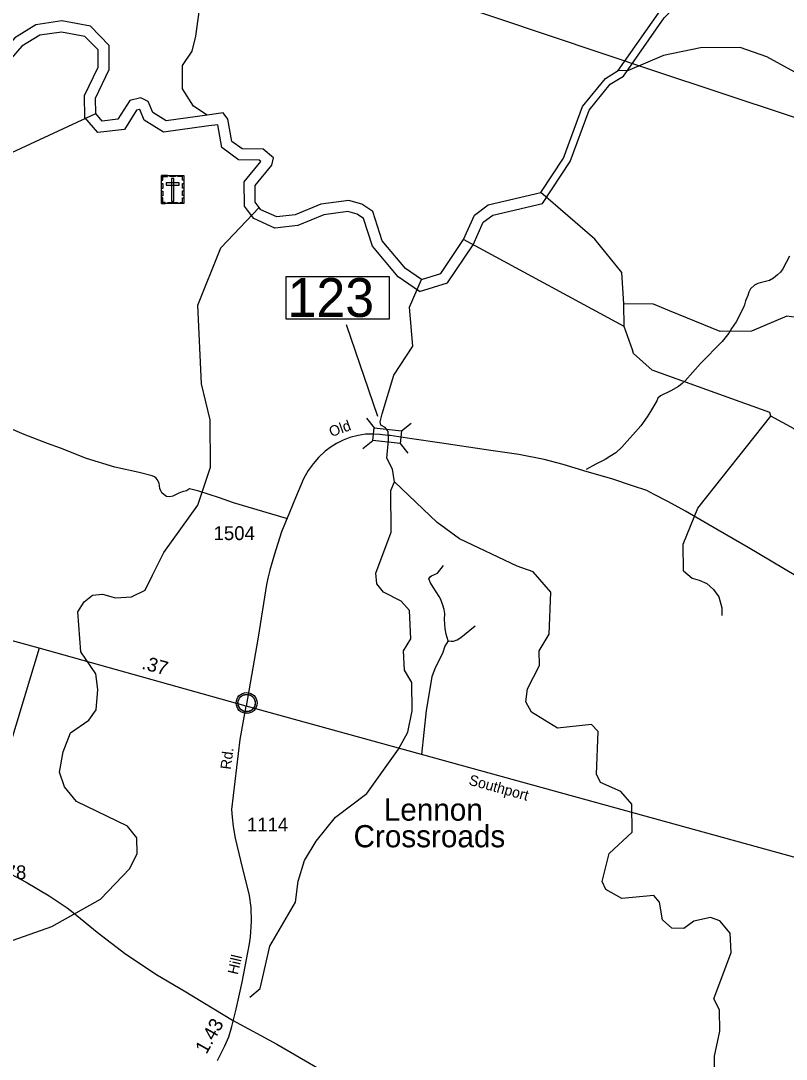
# Model space of a CAD drawing. Extents: x 2104537 to 2336408, y 34176 to 229611.
# Drawn here: x 2229888 to 2236790, y 87580 to 96941 of the extents above; entities that cross this region are included whole.
import ezdxf

# ---------------------------------------------------------------- set-up
doc = ezdxf.new("R2010")
doc.units = 0
for name, color, linetype in [('Exist Civil Demographics Community CELL', 7, 'Continuous'), ('Exist Civil Demographics Community Label', 7, 'Continuous'), ('Exist Cultural Cemetery CELL', 7, 'Continuous'), ('Exist Hydrographic Creek Single Shore', 7, 'Continuous'), ('Exist Hydrographic Misc Water Feature', 7, 'Continuous'), ('Exist Hydrographic River Shore', 7, 'Continuous'), ('Exist Road Non-System Type 51', 7, 'Continuous'), ('Exist Road Primary NC Attributed', 7, 'Continuous'), ('Exist Road Primary NC Label', 7, 'Continuous'), ('Exist Road Primary NC Mileage Hundredths English Label', 7, 'Continuous'), ('Exist Road Secondary Mileage Hundredths English Label', 7, 'Continuous'), ('Exist Road Secondary Structure Standard Bridge CELL', 7, 'Continuous'), ('Exist Road Secondary Structure Standard Bridge Number Label', 7, 'Continuous'), ('Exist Road Secondary Type 51 Attributed', 7, 'Continuous'), ('Exist Road Secondary Type 51 Label', 7, 'Continuous'), ('Exist Road Secondary Type 51 Number Label', 7, 'Continuous'), ('Exist Utilities Electrical Transmission Line', 7, 'Continuous')]:
    doc.layers.add(name, color=color, linetype=linetype)

msp = doc.modelspace()

# ---------------------------------------------------------------- linework, layer by layer
at = {"layer": 'Exist Civil Demographics Community CELL'}
msp.add_lwpolyline([(2231847.4, 90803.2), (2231848.4, 90808.8), (2231850.2, 90815.3), (2231853.1, 90822.5), (2231856.1, 90828.3), (2231859.4, 90834), (2231863.2, 90839.1), (2231867.1, 90843.5), (2231871.7, 90848.1), (2231877.2, 90852.7), (2231882.7, 90856.3), (2231887.5, 90859.2), (2231892.6, 90861.7), (2231898.1, 90864), (2231903.7, 90865.8), (2231908, 90866.9), (2231912.9, 90867.7), (2231917, 90868.4), (2231923.4, 90868.7), (2231927.8, 90868.6), (2231933.5, 90868.3), (2231938.4, 90867.6), (2231943.3, 90866.6), (2231948.3, 90865.2), (2231953.5, 90863.2), (2231960.1, 90860.3), (2231966.4, 90856.8), (2231971.4, 90853.3), (2231976.6, 90849.3), (2231979.9, 90846.1), (2231984, 90841.7), (2231987.9, 90837), (2231991, 90832.4), (2231994.1, 90827.4), (2231996.5, 90822.3), (2231998.6, 90817.3), (2232000.2, 90812.3), (2232001.4, 90807.7), (2232002.5, 90801.6), (2232003.2, 90796.9), (2232003.4, 90790.9), (2232003.2, 90785.1), (2232002.7, 90779.4), (2232001.7, 90774), (2232000.1, 90767.8), (2231998.2, 90762), (2231995.9, 90756.9), (2231992.7, 90750.9), (2231989.5, 90745.6), (2231986, 90740.9), (2231981.8, 90736.1), (2231976.5, 90731.2), (2231971.5, 90727), (2231966.5, 90723.6), (2231962.1, 90721.1), (2231955.3, 90717.9), (2231948.2, 90715.2), (2231942.2, 90713.7), (2231935.6, 90712.4), (2231931.2, 90711.9), (2231926.7, 90711.7), (2231921.1, 90711.7), (2231916.8, 90712.1), (2231911.2, 90712.8), (2231905.3, 90714.1), (2231900.7, 90715.4), (2231895.5, 90717.3), (2231890.9, 90719.3), (2231887, 90721.5), (2231880.2, 90725.6), (2231874.6, 90729.9), (2231869.7, 90734.4), (2231865.3, 90739.2), (2231862.1, 90743.2), (2231859.1, 90747.3), (2231855, 90754.4), (2231853.3, 90758), (2231851.6, 90762), (2231849, 90770.2), (2231847.4, 90777.2), (2231846.8, 90782.4), (2231846.4, 90788.7), (2231846.4, 90793.4), (2231846.9, 90799.9)], close=True, dxfattribs=at)
for centre, radius in [((2231925.1, 90790.8), 94.3), ((2231924.8, 90791), 76.7)]:
    msp.add_circle(centre, radius, dxfattribs=at)
at = {"layer": 'Exist Cultural Cemetery CELL'}
for points in [[(2231158.1, 95547), (2231357.2, 95547), (2231357.2, 95292.4), (2231158.1, 95292.4)], [(2231158.1, 95503.7), (2231169.5, 95503.7), (2231169.5, 95535.9), (2231210, 95535.9), (2231210, 95547), (2231158.1, 95547)], [(2231232.2, 95547), (2231284, 95547), (2231284, 95535.6), (2231232.2, 95535.6)], [(2231267.2, 95517.7), (2231248.5, 95517.7), (2231248.5, 95315), (2231267.2, 95315)], [(2231357.3, 95503.7), (2231345.9, 95503.7), (2231345.9, 95535.9), (2231305.4, 95535.9), (2231305.4, 95547), (2231357.3, 95547)], [(2231158.1, 95429.6), (2231158.1, 95472.9), (2231169.5, 95472.9), (2231169.5, 95429.6)], [(2231158.1, 95362.4), (2231158.1, 95405.7), (2231169.5, 95405.7), (2231169.5, 95362.4)], [(2231198.9, 95479), (2231198.9, 95460.3), (2231316.7, 95460.3), (2231316.7, 95479)], [(2231345.9, 95430.6), (2231345.9, 95473.9), (2231357.3, 95473.9), (2231357.3, 95430.6)], [(2231345.9, 95364.7), (2231345.9, 95408), (2231357.2, 95408), (2231357.2, 95364.7)], [(2231191.2, 95292.5), (2231191.2, 95304), (2231169.2, 95304), (2231169.2, 95344.4), (2231158.1, 95344.4), (2231158.1, 95292.5)], [(2231215.6, 95303.9), (2231300.5, 95303.9), (2231300.5, 95292.5), (2231215.6, 95292.5)], [(2231324.1, 95292.4), (2231324.1, 95303.9), (2231346.1, 95303.9), (2231346.1, 95344.3), (2231357.2, 95344.3), (2231357.2, 95292.4)]]:
    msp.add_lwpolyline(points, close=True, dxfattribs=at)
at = {"layer": 'Exist Hydrographic Creek Single Shore'}
msp.add_line((2235328.3, 94183.9), (2235327.3, 94390.6), dxfattribs=at)
for points in [[(2231570.1, 96090.3), (2231445.9, 96170.1), (2231347, 96328.5), (2231347, 96536.3), (2231434.2, 96667), (2231466.2, 96800.8), (2231561.1, 97484.6), (2231422.1, 98209), (2231337.2, 98407.5), (2230834.2, 98784.6), (2230541.2, 98901.8), (2229598.1, 99084.1), (2229089.2, 99264.4), (2228879.2, 99396.4), (2228426.1, 99831.7)], [(2235327.3, 94390.6), (2235308.2, 94673.1), (2235064.2, 94973), (2234577.2, 95392.5)], [(2233257.3, 92783.7), (2233239.3, 92898.9), (2233189.2, 92998.3), (2233202.9, 93160.9), (2233201.1, 93239.4), (2233172.6, 93275), (2233135.2, 93296.4), (2233129.9, 93326.7), (2233147.7, 93396.2), (2233251, 93744.7), (2233422, 94006.8), (2233394.3, 94359), (2233500.3, 94609.6)], [(2236651.3, 93377.6), (2236643.3, 93410.6), (2235581.4, 93792), (2235414.2, 93942.8), (2235405.2, 93975.8), (2235328.3, 94183.9)], [(2238239.2, 92002.7), (2237676.4, 92301.6), (2237333.3, 92524.7), (2237266.3, 92614.6), (2237155.3, 92921.8), (2236860.3, 93262.1), (2236651.3, 93377.6)], [(2234507.3, 91972.1), (2234363.4, 92024.3), (2233844.2, 92270.5), (2233643.2, 92418.7), (2233257.3, 92783.7)], [(2236145.3, 87200.3), (2236142.4, 87607.2), (2236190.4, 87832.6), (2236188.3, 88026.2), (2236138.3, 88125.6), (2236293.3, 88542.5), (2236283.3, 88716.6), (2236190.4, 88826.6), (2236107.3, 88857.8), (2235957.2, 88824.6), (2235866.4, 88757.4), (2235758.3, 88762.8), (2235674.3, 88836.6), (2235647.4, 88994.6), (2235597.4, 89054.6), (2235306.4, 89027.4), (2235163.3, 89108.9), (2235129.2, 89181.7), (2235194.2, 89433.1), (2235401.3, 89625.9), (2235399.3, 89878.5), (2235298.2, 89992), (2235114.3, 90074.3), (2235080.2, 90150.4), (2235094.4, 90534), (2235035.3, 90597.4), (2234727.3, 90564), (2234492.3, 90709.6), (2234441.3, 90802.4), (2234457.3, 90920.2), (2234564.3, 91128.1), (2234563.3, 91262.6), (2234653.3, 91411.8), (2234667.2, 91788.8), (2234507.3, 91972.1)]]:
    msp.add_lwpolyline(points, dxfattribs=at)
at = {"layer": 'Exist Hydrographic Misc Water Feature'}
msp.add_line((2235328.3, 94183.9), (2233881.3, 94969.6), dxfattribs=at)
for points in [[(2238337.3, 95073.9), (2237818.3, 95385.7), (2237633.3, 95517.2), (2237331.3, 95857.7), (2237103.3, 96255.8), (2236868.3, 96476.8), (2236616.3, 96616.1), (2236374.3, 96699.6), (2236016.3, 96696.6), (2235683.3, 96627.6), (2235360.3, 96489.5), (2235276.2, 96491.1)], [(2228902.2, 93497.6), (2228900.2, 93822.4), (2228849.1, 93961.2), (2228854.2, 94338.3), (2229057.2, 94915), (2229148.3, 95057.7), (2229271.1, 95275.1), (2229723.8, 95714.8), (2230564.1, 96104.9)], [(2231075.1, 91944), (2231179.3, 92148), (2231484.2, 92575.2), (2231598.2, 92917.4), (2231595.2, 93344), (2231517.2, 93666.9), (2231485.7, 94378.6), (2231693.4, 94893.3), (2232038.5, 95258.5)], [(2239090.2, 94678.9), (2238649.4, 94559.4), (2238102.3, 94304.3), (2237794.3, 94228.2), (2237011.2, 94246.6), (2236794.2, 94277), (2236478.3, 94142), (2236195.3, 94141), (2235736.2, 94327), (2235593.3, 94385.5), (2235327.3, 94390.6)], [(2235863.3, 91983.2), (2235861.3, 92221.7), (2235992.3, 92547.2), (2236651.3, 93377.6)], [(2233091.2, 91960.5), (2233227.2, 92331.6), (2233224.3, 92705.6), (2233257.3, 92783.7)], [(2229561.2, 88564.1), (2230167.2, 88775.5), (2230607.2, 89022.8), (2230871.3, 89299.9), (2230937.3, 89433.1), (2230936.3, 89574.2), (2230851.2, 89680.8), (2230392.3, 89902.9), (2230282.2, 90036.2), (2230239.1, 90168.3), (2230271.3, 90351.4), (2230337.2, 90520.7), (2230502.2, 90635.6), (2230568.3, 90729.5), (2230583.2, 90912.9), (2230566.2, 91054.3), (2230431.3, 91253.7), (2230403.2, 91611.9), (2230460.2, 91702.6), (2230535.2, 91763.5), (2230626.3, 91771.6), (2230743.2, 91739.8), (2230885.3, 91746.9), (2231009.3, 91806.8), (2231075.1, 91944)], [(2231955.2, 88140.6), (2232046.3, 88217.6), (2232135.3, 88599.7), (2232365.3, 88995.5), (2232388.3, 89185.4), (2232445.3, 89371.2), (2232552.3, 89546.3), (2232725.2, 89762.7), (2233007.3, 89973.9), (2233295.2, 90375.1), (2233377.3, 90527.7), (2233418.3, 90720.5), (2233415.2, 90976.4), (2233348.3, 91086), (2233338.3, 91260), (2233404.3, 91370.3), (2233393.3, 91626.3), (2233318.2, 91709.8), (2233159.3, 91791.6), (2233100.2, 91864.9), (2233091.2, 91960.5)], [(2235863.3, 91983.2), (2235942.3, 91917.3), (2236004.6, 91898.5), (2236075.1, 91867.8), (2236134, 91812.8), (2236181.3, 91747.6), (2236209.2, 91648), (2236208.6, 91579.9)]]:
    msp.add_lwpolyline(points, dxfattribs=at)
at = {"layer": 'Exist Hydrographic River Shore'}
for points in [[(2235276.2, 96491.1), (2235639.2, 97009), (2236068.2, 97453.4), (2236356.3, 97857.9), (2236446.3, 98049.7), (2236591.2, 98683.4), (2236573.2, 98933)], [(2235322, 96442.1), (2235690, 96967.1), (2236118.8, 97411.3), (2236413.1, 97824.7), (2236508.7, 98028.2), (2236657.4, 98678.3), (2236638.8, 98936.2)], [(2230564.1, 96104.9), (2230563.1, 96244.1), (2230686.2, 96501), (2230684.1, 96717.5), (2230516.2, 96891.3), (2230257.2, 96939), (2230024.2, 96904.1), (2229834.2, 96786.4), (2229644.1, 96570.3), (2229378.1, 96440.9), (2229087.2, 96413.7), (2229005.1, 96270.9), (2228897.1, 96214), (2228805.2, 96287.9), (2228771.2, 96360.8), (2228860.2, 96703.5), (2228817.1, 96802.8), (2228708.2, 96834.4), (2228442.1, 96800.1), (2228185.1, 96690.3), (2228020.1, 96539.3), (2227681.1, 96102.9), (2227401.8, 95875.4)], [(2230466, 96068.1), (2230464.5, 96266.2), (2230587.5, 96522.9), (2230586.1, 96677.4), (2230467.3, 96800.2), (2230255.5, 96839.2), (2230058.8, 96809.7), (2229898.4, 96710.4), (2229704.9, 96490.4), (2229405.1, 96344.6), (2229147.1, 96320.4), (2229076.3, 96197.2), (2228885.7, 96096.8), (2228725.7, 96225.6), (2228667, 96351.2), (2228756.4, 96695.4), (2228745.2, 96721.1), (2228700.5, 96734.1), (2228468.2, 96704.3), (2228239.2, 96606.3), (2228092.7, 96472.3), (2227752, 96033.7), (2227462.1, 95797.6)], [(2234577.2, 95392.5), (2234783.3, 95703.5), (2234954.3, 96169.3), (2235160.2, 96421.2), (2235276.2, 96491.1)], [(2234591.1, 95294.7), (2234842.2, 95673.6), (2235012.1, 96136.3), (2235203.8, 96370.8), (2235322, 96442.1)], [(2231570.1, 96090.3), (2231198.2, 96038.3), (2231080.3, 96112.8), (2231038.2, 96212), (2230971.2, 96246.1), (2230871.1, 96221.8), (2230764.3, 96053.3), (2230623.2, 96036.3), (2230564.1, 96104.9)], [(2231584.6, 95992.9), (2231176.1, 95935.9), (2231001.7, 96046), (2230961.6, 96140.6), (2230959, 96141.9), (2230933, 96135.6), (2230822.4, 95961.1), (2230582.8, 95932.4), (2230466, 96068.1)], [(2232038.5, 95258.5), (2232003.2, 95304.4), (2232002.2, 95455.3), (2232151.3, 95639.5), (2232167.2, 95704.7), (2232075.2, 95782), (2231883.2, 95785.6), (2231791.2, 95853), (2231756.1, 96053.8), (2231714.3, 96110.4), (2231570.1, 96090.3)], [(2231960.3, 95198.7), (2231905, 95270.7), (2231903.5, 95489.9), (2232051.8, 95673.1), (2232038.5, 95684.2), (2231850.2, 95687.8), (2231701, 95797), (2231664.9, 96004.1), (2231584.6, 95992.9)], [(2233881.3, 94969.6), (2233979.3, 95187.5), (2234103.1, 95280.3), (2234577.2, 95392.5)], [(2233500.3, 94609.6), (2233358.2, 94707.5), (2233148.2, 94957.5), (2233062.3, 95221.6), (2232962.2, 95289.1), (2232845.1, 95321), (2232595.2, 95286.4), (2232363.3, 95192.5), (2232196.2, 95172.7), (2232054.3, 95237.8), (2232038.5, 95258.5)], [(2233967.7, 94921.7), (2234058.6, 95124), (2234145.7, 95189.2), (2234591.1, 95294.7)], [(2233483.3, 94501.8), (2233291.4, 94634), (2233060.5, 94908.9), (2232979.2, 95159), (2232920.7, 95198.4), (2232838.7, 95220.7), (2232620.8, 95190.6), (2232388, 95096.3), (2232180.3, 95071.7), (2231990.9, 95158.5), (2231960.3, 95198.7)], [(2233483.3, 94501.8), (2233737.3, 94577.8), (2233967.7, 94921.7)], [(2233500.3, 94609.6), (2233675.2, 94662), (2233881.3, 94969.6)]]:
    msp.add_lwpolyline(points, dxfattribs=at)
at = {"layer": 'Exist Road Non-System Type 51'}
for points in [[(2236820.9, 94819.3), (2236758.1, 94703.6), (2236736.9, 94675), (2236711.7, 94650.3), (2236676.3, 94621.2), (2236639.1, 94598.1), (2236555.5, 94579.9), (2236533.6, 94573.3), (2236504.1, 94558.5), (2236469, 94523.4), (2236453.8, 94493.1), (2236444.7, 94464.9), (2236421.9, 94416.1), (2236412.8, 94379.9), (2236403.6, 94355.7), (2236339.1, 94227.7), (2236296.7, 94166.6), (2236271.9, 94123.9), (2236213.9, 94050.4), (2236017.4, 93850.8), (2235879.6, 93695.1), (2235852.4, 93670.2), (2235819, 93643.3), (2235750.1, 93605.4), (2235655.4, 93558.9), (2235631.8, 93538.1), (2235622.6, 93515.9), (2235567.1, 93418.4), (2235536.6, 93369.4), (2235478.6, 93289.9), (2235307.9, 93097), (2235253.4, 93047.5), (2235200.3, 93012.1), (2235157, 92987), (2235072.2, 92944.6), (2234986.8, 92895.3)], [(2232285.8, 92453.1), (2231807, 92596.4), (2231679.9, 92640.8), (2231494.2, 92699.8), (2231409.7, 92721.4), (2231384.1, 92704.7), (2231342.3, 92693.5), (2231314.7, 92682.7), (2231259.4, 92655.1), (2231231.5, 92650.5), (2231201.4, 92653.7), (2231176.9, 92670.9), (2231160.6, 92686.4), (2231149.9, 92704.3), (2231143.5, 92724), (2231136.2, 92771.9), (2231119.3, 92805.4), (2231109, 92819), (2231094.6, 92830.7), (2231072.4, 92840.1), (2230955.5, 92868.8), (2230736.1, 92916.8), (2230482, 92993.9), (2230247.4, 93087.4), (2230130.2, 93130.1), (2229917.8, 93212.4), (2229723.6, 93294.9)], [(2233741.3, 91350.9), (2233722.8, 91413), (2233714.6, 91460.7), (2233710, 91544.8), (2233711.3, 91596.6), (2233707.1, 91632.7), (2233694.7, 91672.7), (2233676.4, 91724.5), (2233662.1, 91752.3), (2233605.7, 91833.8), (2233581.2, 91873.7), (2233566.8, 91909.4), (2233578.6, 91927.5), (2233590.6, 91937.8), (2233646.5, 91961.9), (2233700.8, 92031.8)], [(2233741.3, 91350.9), (2233769.5, 91347.1), (2233789.5, 91347.4), (2233823.2, 91359.8), (2233855.1, 91381.9), (2233986.1, 91486.9)], [(2233741.3, 91350.9), (2233711.9, 91302.9), (2233690.3, 91236.8), (2233623.5, 91108.1), (2233596, 91028), (2233542.6, 90723.6), (2233501.8, 90327.4)], [(2229476.1, 89418.9), (2229937.9, 89174.8), (2230144.9, 89052.4), (2230305.8, 88943.7), (2230362.1, 88902.2), (2230577.5, 88726.2), (2230837.1, 88526.3), (2231122.5, 88338.4), (2231361.5, 88196.7), (2231797.6, 87932)], [(2231797.6, 87932), (2232197.3, 87715.4), (2232988.5, 87255.9)]]:
    msp.add_lwpolyline(points, dxfattribs=at)
at = {"layer": 'Exist Road Primary NC Attributed'}
msp.add_line((2231921.8, 90761.8), (2230053.8, 91285.5), dxfattribs=at)
for points in [[(2230053.8, 91285.5), (2228616, 91679.4)], [(2243459.6, 87583.2), (2239424, 88697.1), (2238433.9, 88968.9), (2237708, 89165.7), (2233501.8, 90327.4), (2231921.8, 90761.8)]]:
    msp.add_lwpolyline(points, dxfattribs=at)
at = {"layer": 'Exist Road Secondary Structure Standard Bridge CELL'}
for p, q in [((2233004.4, 93360), (2233075, 93271.5)), ((2233321.2, 93243.3), (2233409.7, 93313.9)), ((2232973.5, 93085.9), (2233062, 93156.5)), ((2233308.6, 93130.8), (2233379.2, 93042.3))]:
    msp.add_line(p, q, dxfattribs=at)
msp.add_lwpolyline([(2233075, 93271.5), (2233321.3, 93243.8), (2233308.3, 93128.8), (2233062, 93156.5)], close=True, dxfattribs=at)
at = {"layer": 'Exist Road Secondary Structure Standard Bridge Number Label'}
msp.add_line((2233108.6, 93374.4), (2232826.2, 94201.3), dxfattribs=at)
msp.add_lwpolyline([(2232281.1, 94635.3), (2233210, 94635.3), (2233210, 94251.2), (2232281.1, 94251.2)], close=True, dxfattribs=at)
at = {"layer": 'Exist Road Secondary Type 51 Attributed'}
for points in [[(2232855.4, 93183.6), (2232796.4, 93159.3), (2232735.6, 93131.5), (2232687, 93100.2), (2232633.2, 93060.3), (2232572.5, 93004.7), (2232523.9, 92947.4), (2232478.7, 92886.6), (2232437.1, 92811.9), (2232364.2, 92640), (2232312, 92508.5), (2232239.2, 92334.4), (2232173.2, 92122.5), (2232133.3, 91987.1), (2232117.7, 91928), (2232103.8, 91860.3), (2232029.6, 91385.3), (2231921.8, 90761.8)], [(2233202, 93202.7), (2233124.4, 93211.3), (2233065.4, 93214.8), (2232997.7, 93214.8), (2232931.8, 93202.7), (2232855.4, 93183.6)], [(2236877.9, 91938.4), (2236447.4, 92193.7), (2236177, 92348.3), (2235881.9, 92520.2), (2235723.9, 92607), (2235600.7, 92671.3), (2235533, 92706), (2235402.8, 92749.4), (2235217.1, 92811.9), (2234996.7, 92874.5), (2234779.3, 92942.2), (2234607.5, 92987.3), (2234378.4, 93030.7), (2234105.9, 93070.7), (2233664.3, 93136.7), (2233414.3, 93173.1), (2233218.2, 93200.9), (2233202, 93202.7)], [(2230053.8, 91285.5), (2229918.5, 90837), (2229767.6, 90337.7), (2229540.1, 89564.5), (2229501.9, 89455.8), (2229459.6, 89373.2), (2229413.4, 89294.7), (2229373.1, 89244.4), (2229324.8, 89194), (2229248.3, 89117.5), (2229062.2, 88943.7), (2228925, 88808.6), (2228722.6, 88618.9), (2228424.7, 88360), (2228093.3, 88072)], [(2231660.8, 87569.3), (2231695.8, 87635.5), (2231727.2, 87701.5), (2231763.9, 87782.5), (2231790.2, 87873.5), (2231830.9, 88031.5), (2231885.9, 88275.8), (2231951.9, 88619.3), (2231959.4, 88683.1), (2231968.3, 88821.4), (2231965.2, 88947.1), (2231950.5, 89055), (2231871.6, 89370.3), (2231823.7, 89571.4), (2231806.9, 89676.8), (2231797.4, 89760.6), (2231792.3, 89831.6), (2231866.8, 90460.9), (2231921.8, 90761.8)]]:
    msp.add_lwpolyline(points, dxfattribs=at)
at = {"layer": 'Exist Utilities Electrical Transmission Line'}
msp.add_lwpolyline([(2229470.8, 98548.4), (2235592.7, 96492), (2239869.8, 95075.5)], dxfattribs=at)

# ---------------------------------------------------------------- texts
at = {"layer": 'Exist Civil Demographics Community Label'}
for s, p in [('Lennon', (2233161.8, 89730.3)), ('Crossroads', (2232889.1, 89490.3))]:
    msp.add_text(s, height=200, dxfattribs=at).set_placement(p)
at = {"layer": 'Exist Road Primary NC Label'}
msp.add_text('Southport', height=95, rotation=344.56038, dxfattribs=at).set_placement((2233921.3, 90055.9))
at = {"layer": 'Exist Road Primary NC Mileage Hundredths English Label'}
msp.add_text('.37', height=125, rotation=344.33898, dxfattribs=at).set_placement((2230971.6, 91101))
at = {"layer": 'Exist Road Secondary Mileage Hundredths English Label'}
msp.add_text('1.43', height=125, rotation=60.44441, dxfattribs=at).set_placement((2231562, 87618.8))
at = {"layer": 'Exist Road Secondary Structure Standard Bridge Number Label'}
msp.add_text('123', height=350, dxfattribs=at).set_placement((2232293.6, 94271))
at = {"layer": 'Exist Road Secondary Type 51 Label'}
for s, rotation, p in [('Old', 19.82104, (2232688.4, 93187.1)), ('Rd.', 82.63438, (2231781.7, 90187.2)), ('Hill', 76.87938, (2231844.6, 88336.8))]:
    msp.add_text(s, height=95, rotation=rotation, dxfattribs=at).set_placement(p)
at = {"layer": 'Exist Road Secondary Type 51 Number Label'}
for s, p in [('1504', (2231627.2, 92259.6)), ('1114', (2231927.4, 89632.8)), ('1178', (2229566.6, 89202.5))]:
    msp.add_text(s, height=125, dxfattribs=at).set_placement(p)

doc.saveas('drawing.dxf')
